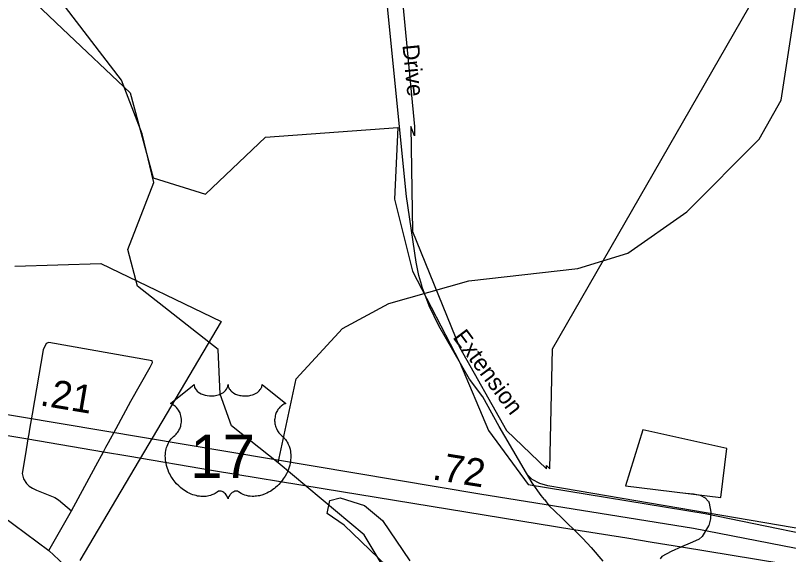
# Model space of a CAD drawing. Extents: x 2104537 to 2336408, y 34176 to 229611.
# Drawn here: x 2187530 to 2190991, y 87042 to 89456 of the extents above; entities that cross this region are included whole.
import ezdxf

# ---------------------------------------------------------------- set-up
doc = ezdxf.new("R2010")
doc.units = 0
for name, color, linetype in [('Exist Boundary Political City Limit New', 7, 'Continuous'), ('Exist Boundary Political City Limit New Hole', 7, 'Continuous'), ('Exist Hydrographic Creek Single Shore', 7, 'Continuous'), ('Exist Hydrographic Misc Water Feature', 7, 'Continuous'), ('Exist Road Non-System Type 51', 7, 'Continuous'), ('Exist Road Non-System Type 51 Label', 7, 'Continuous'), ('Exist Road Primary US Divided Attributed', 7, 'Continuous'), ('Exist Road Primary US Mileage Hundredths English Label', 7, 'Continuous'), ('Exist Road Primary US Shield CELL', 7, 'Continuous'), ('Exist Road Primary US Shield Number Label', 7, 'Continuous'), ('Map Preparation Boundary City Limit Buffer Line', 7, 'Continuous')]:
    doc.layers.add(name, color=color, linetype=linetype)

msp = doc.modelspace()

# ---------------------------------------------------------------- linework, layer by layer
at = {"layer": 'Exist Boundary Political City Limit New'}
for points in [[(2187433, 89687.8), (2187740.2, 89396), (2188042.5, 89109.3), (2188146.8, 88728.9), (2188381, 88655.9), (2188649.2, 88911.3), (2189242.5, 88954), (2189226.5, 88633.8), (2189307.5, 88310.1), (2189517.8, 87905.4), (2189647.2, 87597.8), (2189825.5, 87355), (2190618.5, 87225.5), (2191330.8, 87079.9)], [(2187526.2, 88332.6), (2187911.8, 88344.5), (2188450.5, 88086), (2187818.5, 87016)], [(2189192.2, 86989.6), (2189001.5, 87173.1), (2188925, 87226.6), (2188937.5, 87283.6), (2188983.8, 87296.1), (2189092.5, 87262.2), (2189172.5, 87194.5), (2189295.5, 87014.5)]]:
    msp.add_lwpolyline(points, dxfattribs=at)
at = {"layer": 'Exist Boundary Political City Limit New Hole'}
for points in [[(2190323, 91748.1), (2190368.5, 90245.5), (2189254, 89614.9), (2189316.5, 88958.2), (2189317.2, 88916.2), (2189300.5, 88958.2), (2189307.5, 88488.1), (2189517.8, 87970.1), (2189728.2, 87597.8), (2189907.2, 87425.9), (2189907.5, 87441.2), (2189923.2, 87425.9), (2189933.8, 87962.7), (2190910.2, 89661.8), (2190913.8, 91806), (2190554.8, 91771.3), (2190323, 91748.1)], [(2190714.5, 87516.9), (2190339.5, 87600.3), (2190261.5, 87350.1), (2190688.5, 87298), (2190714.5, 87516.9)]]:
    msp.add_lwpolyline(points, dxfattribs=at)
at = {"layer": 'Exist Hydrographic Creek Single Shore'}
msp.add_lwpolyline([(2188722.7, 81596.7), (2188721.6, 81672.2), (2188929.6, 81806), (2188953.5, 81923.6), (2189185.7, 82191.5), (2189200.6, 82365), (2189083.5, 82482.1), (2188998.7, 82890.6), (2188922.6, 83046.2), (2188895.5, 83355.2), (2188575.6, 83945.3), (2188591.6, 84010.6), (2188649.5, 84111.3), (2188948.6, 84279.3), (2189229.5, 84625), (2189393.6, 85107.3), (2189390.5, 85658.6), (2189312.6, 86267.1), (2189284.5, 86723.6), (2189250.5, 86865.4), (2189090.5, 87130.9), (2188705.6, 87453.3)], dxfattribs=at)
at = {"layer": 'Exist Hydrographic Misc Water Feature'}
for points in [[(2188705.6, 87453.3), (2188496.5, 87618.1), (2188445.6, 87760.2), (2188436.6, 87960.5), (2188076.5, 88243), (2188033.5, 88407.9), (2188148.5, 88707.5), (2188097.5, 88925), (2188004.6, 89166.3), (2187719.5, 89539.3), (2187726.5, 89765.5), (2187800.5, 89924.9), (2187924.6, 90099.6), (2188245.5, 90825.1), (2188252.5, 90943), (2188219.5, 91015.8), (2188242.4, 91350), (2188474.5, 91575.2), (2188498.5, 91653.6)], [(2189560.1, 88268.1), (2190047.5, 88323), (2190271.6, 88390.9), (2190536.5, 88576), (2190859.5, 88901.2), (2190958.5, 89076.4), (2191030.5, 89544.2), (2191087.5, 89703.9), (2191153.5, 89778), (2191494.6, 89797.7), (2191610.6, 89897.1), (2191610.6, 90025.1), (2191559.6, 90124.5), (2191274.5, 90412.1), (2191197.6, 90571.1), (2191171.6, 90745.5), (2191054.5, 90869.2), (2190888.6, 90783.8), (2190788.6, 90792.3), (2190654.7, 90876.9), (2190521.6, 90850), (2190379.5, 90790.3)], [(2188705.6, 87453.3), (2188786.6, 87829), (2188993.5, 88054.7), (2189201.5, 88165.5), (2189560.1, 88268.1)]]:
    msp.add_lwpolyline(points, dxfattribs=at)
at = {"layer": 'Exist Road Non-System Type 51'}
for p, q in [((2187604.4, 87670.5), (2187593.1, 87604)), ((2187593.1, 87604), (2187589.3, 87581.8)), ((2187946.2, 87543.9), (2187980, 87606.2)), ((2187585.5, 87559.6), (2187574.2, 87492.8)), ((2187589.3, 87581.8), (2187585.5, 87559.6)), ((2187923.5, 87502.1), (2187934.8, 87523)), ((2187934.8, 87523), (2187946.2, 87543.9)), ((2187889.3, 87439.2), (2187923.5, 87502.1)), ((2187779.8, 87237.3), (2187889.3, 87439.2)), ((2187678.6, 87060.7), (2187779.8, 87237.3)), ((2189974.2, 87208), (2190002.1, 87180.9)), ((2190002.1, 87180.9), (2190029.9, 87153.7)), ((2190587.9, 87109.7), (2190550.3, 87093)), ((2190106.9, 87073.2), (2190160.4, 87012.9)), ((2190550.3, 87093), (2190512.7, 87076.4))]:
    msp.add_line(p, q, dxfattribs=at)
for points in [[(2189349.1, 88247), (2189335.9, 88290.8), (2189323.9, 88350.8), (2189280.7, 88644.9), (2189174.9, 89704.4), (2189139.6, 90100.4), (2189088.8, 90750.6), (2189078.4, 90942.4), (2189062, 91063.2), (2189051.8, 91110.3), (2189034.7, 91161.3)], [(2189897.9, 87288.4), (2189884.1, 87305.8), (2189843.2, 87363.4), (2189695.9, 87615.6), (2189622, 87748.6), (2189563.1, 87827.5), (2189426, 88065.7), (2189382.5, 88155.1), (2189351.3, 88239.7), (2189349.1, 88247)], [(2187980, 87606.2), (2188046.1, 87728.2), (2188133.4, 87880.7), (2188143.7, 87902.5), (2188141.5, 87908.7), (2187679.2, 87990.8), (2187667.3, 87987.1), (2187653.3, 87958.8), (2187604.4, 87670.5)], [(2187574.2, 87492.8), (2187559.2, 87404.6), (2187565.3, 87380.5), (2187579.4, 87360.5), (2187591.3, 87348.8), (2187605.5, 87338.7), (2187624.4, 87329.8), (2187705.5, 87297.1), (2187722, 87287.6), (2187779.8, 87237.3)], [(2192937, 86758.9), (2192940.5, 86802), (2192936.9, 86824.9), (2192930.5, 86843.1), (2192895.8, 86887), (2192864.8, 86915.2), (2192829.3, 86932.9), (2192783.1, 86944.9), (2192729.7, 86950.3), (2192419.9, 86968.2), (2192201.9, 86975), (2192040.2, 86992.9), (2191737.2, 87039.5), (2191077.9, 87151.9), (2189983.9, 87337.1), (2189914, 87349.4), (2189878.4, 87360.4), (2189844.1, 87378.2), (2189823.5, 87397.2)], [(2190531.9, 87316.3), (2190566, 87314.6), (2190596.1, 87307.2), (2190618.5, 87295.3), (2190631.9, 87281.6)], [(2187175.6, 87281.1), (2187255.5, 87289.4), (2187305.8, 87291.7), (2187329.7, 87289.6), (2187359.7, 87281.8), (2187383.8, 87271.8), (2187415.9, 87253.8), (2187678.6, 87060.7)], [(2189897.9, 87288.4), (2189918.7, 87262.2), (2189974.2, 87208)], [(2190631.9, 87281.6), (2190632.6, 87280.9), (2190636.4, 87271.6), (2190643.1, 87231.8), (2190641.6, 87201.6), (2190634.1, 87171.6), (2190633.5, 87170.5)], [(2190633.5, 87170.5), (2190604.6, 87123.3), (2190591, 87111.1), (2190587.9, 87109.7)], [(2190029.9, 87153.7), (2190070.3, 87114.2), (2190106.9, 87073.2)], [(2190512.7, 87076.4), (2190465.5, 87055.4), (2190423.8, 87032.9), (2190416.7, 87023.5)], [(2188295, 86740.2), (2188199.8, 86764.6), (2188099.7, 86798.3), (2188015.4, 86836), (2187923.2, 86883.8), (2187819, 86943.2), (2187746.6, 86997.7), (2187678.6, 87060.7)]]:
    msp.add_lwpolyline(points, dxfattribs=at)
at = {"layer": 'Exist Road Primary US Divided Attributed'}
for points in [[(2192937, 86758.9), (2192874.3, 86765.7), (2192738.5, 86780.5), (2191705, 86962.1), (2191079.2, 87058.4), (2190566.3, 87158.1), (2189609.7, 87311.9), (2187172.9, 87721.8), (2186968, 87742.3), (2186781.6, 87754.6), (2186582.9, 87748.5), (2186365.7, 87730), (2186169, 87697.2), (2185976.4, 87658.3), (2185784.6, 87596.8), (2185604.3, 87527.1), (2185432.2, 87447.2), (2185274.4, 87363.1), (2185085.9, 87242.2), (2184879.8, 87081.9)], [(2187343.3, 87600.8), (2187585.5, 87559.6), (2187923.5, 87502.1), (2188033.5, 87483.3), (2188417.1, 87418.1), (2188906.9, 87338.5), (2190029.9, 87153.7), (2190267.6, 87116.6), (2190380.4, 87098.1), (2190512.7, 87076.4), (2191519.4, 86911.2), (2191570.2, 86902.9), (2191653.3, 86889.3), (2191714.1, 86879.1), (2191728.8, 86876.7), (2191936, 86842.1), (2192535.6, 86741.9), (2192896.3, 86681.7), (2192930.2, 86677.5)]]:
    msp.add_lwpolyline(points, dxfattribs=at)
at = {"layer": 'Exist Road Primary US Shield CELL'}
msp.add_lwpolyline([(2188329.5, 87802.9), (2188329.8, 87798.5), (2188330.9, 87793.3), (2188331.7, 87790.6), (2188334.1, 87785.4), (2188338.2, 87779.3), (2188343.8, 87773.4), (2188350.1, 87768.2), (2188354.4, 87765.4), (2188361.6, 87761.5), (2188369.9, 87758), (2188379, 87755.4), (2188388.4, 87753.5), (2188398.6, 87752.4), (2188408.7, 87752.2), (2188419.6, 87753), (2188431.7, 87755.3), (2188437.3, 87756.8), (2188443.5, 87758.9), (2188449.3, 87761.3), (2188455.6, 87764.7), (2188460.7, 87768), (2188464.7, 87770.9), (2188470.3, 87776.3), (2188474.8, 87781.8), (2188476.7, 87785), (2188478.3, 87788), (2188480.6, 87794.4), (2188481.2, 87797.2), (2188481.6, 87803.1), (2188482, 87798.2), (2188482.5, 87795.1), (2188483.3, 87792.1), (2188484.6, 87788.9), (2188486.8, 87784.4), (2188489.3, 87780.6), (2188494.1, 87775), (2188497, 87772.2), (2188499.7, 87770), (2188506.9, 87765.1), (2188515.4, 87760.8), (2188519.5, 87759), (2188523.8, 87757.5), (2188529.2, 87755.8), (2188534.8, 87754.5), (2188540.3, 87753.6), (2188546, 87752.8), (2188551.7, 87752.3), (2188556.4, 87752.2), (2188562.2, 87752.3), (2188567.5, 87752.6), (2188573, 87753.2), (2188579, 87754.2), (2188583.9, 87755.3), (2188590.3, 87757), (2188596, 87759.1), (2188601.1, 87761.3), (2188607.7, 87764.7), (2188613.1, 87768), (2188616.9, 87771.2), (2188621.6, 87775.4), (2188626, 87780.5), (2188628.6, 87784.2), (2188630.4, 87788.1), (2188632.1, 87792.1), (2188633.1, 87796.4), (2188633.6, 87800.1), (2188633.7, 87803.2), (2188740, 87718.6), (2188737.5, 87717.6), (2188731.7, 87714.8), (2188727.1, 87712.1), (2188719.8, 87706.9), (2188716.7, 87704.1), (2188713.5, 87701.2), (2188710.7, 87698), (2188708.1, 87695.1), (2188705, 87690.8), (2188702.3, 87686.5), (2188699.6, 87681.8), (2188697.6, 87677.7), (2188694.3, 87669.2), (2188692.8, 87663.8), (2188691.8, 87659.2), (2188690.5, 87649.7), (2188690.2, 87645.2), (2188690.2, 87640.7), (2188690.4, 87636), (2188690.9, 87631.5), (2188691.7, 87626.8), (2188692.5, 87622.7), (2188693.8, 87617.6), (2188695.7, 87611.7), (2188698, 87605.9), (2188702.8, 87596.7), (2188709.1, 87587.3), (2188713.5, 87582), (2188717.9, 87577.5), (2188724.5, 87572), (2188728, 87568.8), (2188732.1, 87564.8), (2188738.8, 87557), (2188741.5, 87553.4), (2188744.2, 87549.3), (2188746.7, 87545.1), (2188749.2, 87540.6), (2188751.2, 87536.6), (2188755, 87527.5), (2188757.7, 87518.7), (2188759, 87514), (2188760.9, 87503.6), (2188761.7, 87498.4), (2188762.5, 87488.3), (2188762.5, 87476), (2188761.6, 87464.3), (2188759.4, 87450.6), (2188757.6, 87442.5), (2188754.8, 87433), (2188752.1, 87424.8), (2188747.2, 87412.7), (2188742.9, 87403.9), (2188737.3, 87393.6), (2188733.5, 87387.3), (2188729, 87380.7), (2188723.5, 87373), (2188716.9, 87364.9), (2188709.1, 87356.3), (2188702.7, 87349.9), (2188694.5, 87342.5), (2188689.4, 87338.4), (2188682.3, 87333), (2188672.5, 87326.4), (2188662.8, 87320.8), (2188654.6, 87316.6), (2188647.3, 87313.5), (2188637.9, 87309.9), (2188622.2, 87305.6), (2188616.5, 87304.4), (2188609.7, 87303.4), (2188603.4, 87302.8), (2188597.2, 87302.4), (2188589, 87302.4), (2188580.7, 87303), (2188572.9, 87304.1), (2188564.8, 87305.8), (2188556.4, 87308.3), (2188548.7, 87311.4), (2188540.9, 87315.2), (2188527.8, 87323.5), (2188524, 87325.5), (2188521.8, 87326.1), (2188516.7, 87326.3), (2188512, 87325.3), (2188507.1, 87323.4), (2188504.1, 87321.8), (2188500.2, 87319.2), (2188497.2, 87316.8), (2188493.5, 87313.4), (2188491, 87310.5), (2188489.1, 87308.2), (2188485.4, 87302.4), (2188484.1, 87299.6), (2188482.7, 87296), (2188481.5, 87290.8), (2188479.8, 87297.4), (2188477.9, 87301.8), (2188475.6, 87305.6), (2188473.3, 87308.9), (2188469.6, 87313.2), (2188466.2, 87316.4), (2188462.2, 87319.6), (2188458, 87322.2), (2188454.5, 87324), (2188451.4, 87325.2), (2188447.6, 87326.1), (2188444.4, 87326.4), (2188441.9, 87326.3), (2188438.3, 87325.5), (2188433.5, 87322), (2188429, 87318.9), (2188424, 87315.8), (2188418.1, 87312.7), (2188413.8, 87310.7), (2188408.6, 87308.7), (2188402.6, 87306.6), (2188396.1, 87305), (2188389.4, 87303.6), (2188383.5, 87302.7), (2188377.1, 87302.1), (2188371.4, 87301.9), (2188365.4, 87302), (2188359.9, 87302.4), (2188353.4, 87303), (2188345.4, 87304.2), (2188338.7, 87305.7), (2188331.7, 87307.6), (2188324.5, 87309.8), (2188316.7, 87312.8), (2188307.1, 87317), (2188300.4, 87320.5), (2188289.7, 87326.6), (2188277.3, 87335.2), (2188267.9, 87342.8), (2188261.1, 87349), (2188251, 87359.3), (2188245, 87366), (2188235.7, 87378), (2188229.7, 87386.8), (2188225.9, 87393.2), (2188220.2, 87403.5), (2188217.1, 87409.9), (2188213.1, 87419.4), (2188209.9, 87428), (2188207.3, 87436.1), (2188205.9, 87441.3), (2188203.9, 87450.5), (2188202.7, 87456.9), (2188201.5, 87465.8), (2188200.8, 87475.1), (2188200.7, 87483.7), (2188200.9, 87490.9), (2188201.7, 87499.3), (2188203.1, 87508.1), (2188204.8, 87515.7), (2188206.4, 87521.2), (2188208.6, 87527.8), (2188211.6, 87535.2), (2188215.1, 87542.2), (2188218.5, 87548), (2188222.7, 87554.3), (2188226.8, 87559.7), (2188232.3, 87565.6), (2188237.9, 87571), (2188243.1, 87575.2), (2188249.2, 87581.2), (2188252.4, 87584.8), (2188256.3, 87589.9), (2188259.4, 87594.6), (2188261.8, 87598.8), (2188265.1, 87605.1), (2188267, 87609.7), (2188269.4, 87616.9), (2188270.7, 87621.9), (2188271.9, 87628.4), (2188272.7, 87634.5), (2188273.1, 87642.1), (2188272.9, 87648.3), (2188272, 87655.7), (2188270.7, 87662.7), (2188269, 87668.9), (2188266.4, 87675.9), (2188264, 87681.1), (2188259.9, 87688), (2188255.4, 87694.5), (2188250.7, 87699.8), (2188246, 87704.5), (2188241.4, 87708), (2188237.2, 87711.1), (2188231.8, 87714.3), (2188226.5, 87716.9), (2188223.3, 87718.2)], close=True, dxfattribs=at)
at = {"layer": 'Map Preparation Boundary City Limit Buffer Line'}
for points in [[(2190323, 91748.1), (2190368.5, 90245.5), (2189254, 89614.9), (2189316.5, 88958.2), (2189317.2, 88916.2), (2189300.5, 88958.2), (2189307.5, 88488.1), (2189517.8, 87970.1), (2189728.2, 87597.8), (2189907.2, 87425.9), (2189907.5, 87441.2), (2189923.2, 87425.9), (2189933.8, 87962.7), (2190910.2, 89661.8), (2190913.8, 91806), (2190554.8, 91771.3), (2190323, 91748.1)], [(2187433, 89687.8), (2187740.2, 89396), (2188042.5, 89109.3), (2188146.8, 88728.9), (2188381, 88655.9), (2188649.2, 88911.3), (2189242.5, 88954), (2189226.5, 88633.8), (2189307.5, 88310.1), (2189517.8, 87905.4), (2189647.2, 87597.8), (2189825.5, 87355), (2190618.5, 87225.5), (2191330.8, 87079.9)], [(2187526.2, 88332.6), (2187911.8, 88344.5), (2188450.5, 88086), (2187818.5, 87016)], [(2190714.5, 87516.9), (2190339.5, 87600.3), (2190261.5, 87350.1), (2190688.5, 87298), (2190714.5, 87516.9)], [(2189192.2, 86989.6), (2189001.5, 87173.1), (2188925, 87226.6), (2188937.5, 87283.6), (2188983.8, 87296.1), (2189092.5, 87262.2), (2189172.5, 87194.5), (2189295.5, 87014.5)]]:
    msp.add_lwpolyline(points, dxfattribs=at)

# ---------------------------------------------------------------- texts
at = {"layer": 'Exist Road Non-System Type 51 Label'}
for s, rotation, p in [('Drive', 275.7046, (2189262.4, 89322.9)), ('Extension', 306.7167, (2189485.3, 88014.2))]:
    msp.add_text(s, height=75, rotation=rotation, dxfattribs=at).set_placement(p)
at = {"layer": 'Exist Road Primary US Mileage Hundredths English Label'}
for s, rotation, p in [('.21', 350.4499, (2187635.5, 87710.8)), ('.72', 350.8703, (2189392.5, 87379.2))]:
    msp.add_text(s, height=125, rotation=rotation, dxfattribs=at).set_placement(p)
at = {"layer": 'Exist Road Primary US Shield Number Label'}
msp.add_text('17', height=195, dxfattribs=at).set_placement((2188312.4, 87384.1))

doc.saveas('drawing.dxf')
